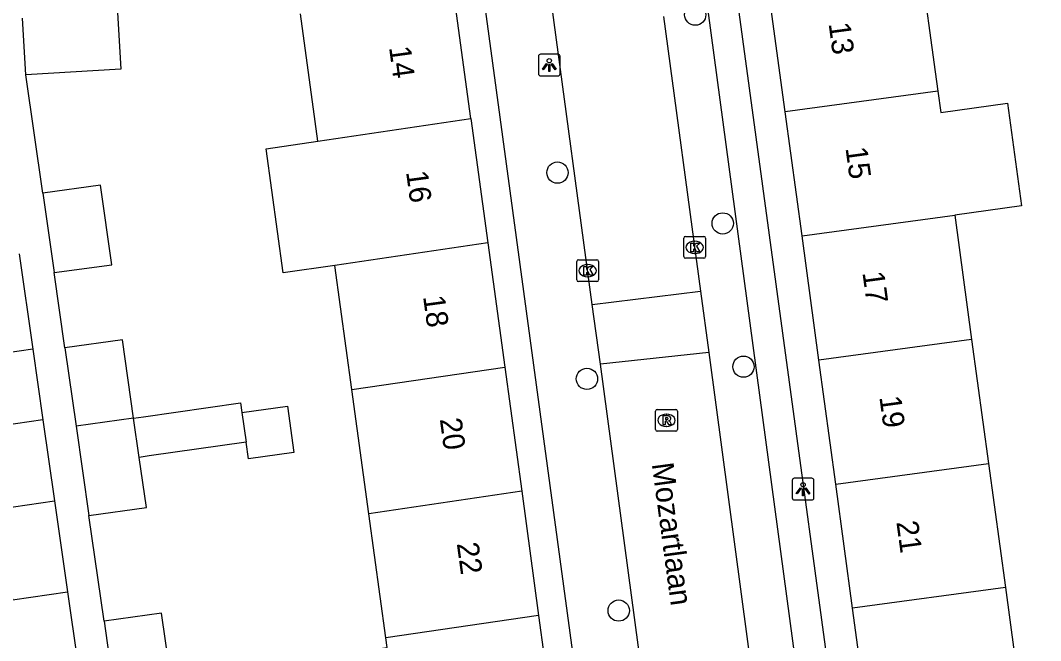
# Model space of a CAD drawing. Extents: x 159053 to 160041, y 380450 to 381422.
# Drawn here: x 159648.16 to 159695.02, y 381100.63 to 381129.13 of the extents above; entities that cross this region are included whole.
import ezdxf

# ---------------------------------------------------------------- set-up
doc = ezdxf.new("R2010")
doc.units = 0
for name, color, linetype in [('IMGEO_Boom', 7, 'Continuous'), ('IMGEO_Kolk', 7, 'Continuous'), ('IMGEO_Lichtpunt', 7, 'Continuous'), ('IMGEO_Openbare_ruimte_label', 7, 'Continuous'), ('IMGEO_Pand', 7, 'Continuous'), ('IMGEO_Pand_nummerreeks', 7, 'Continuous'), ('IMGEO_Rijbaan_lokaal_open', 7, 'Continuous'), ('IMGEO_Rioolput', 7, 'Continuous'), ('IMGEO_Voetpad_open', 7, 'Continuous')]:
    doc.layers.add(name, color=color, linetype=linetype)

msp = doc.modelspace()

# ---------------------------------------------------------------- linework, layer by layer
at = {"layer": 'IMGEO_Boom'}
for centre in [(159679.156, 381129.392), (159672.83, 381122.136), (159680.42, 381119.8), (159681.373, 381113.218), (159674.182, 381112.659), (159675.642, 381102.013)]:
    msp.add_circle(centre, 0.489, dxfattribs=at)
at = {"layer": 'IMGEO_Kolk'}
for p, q in [((159678.628, 381118.273), (159678.628, 381119.125)), ((159678.703, 381119.199), (159679.555, 381119.199)), ((159679.116, 381118.979), (159679.141, 381118.979)), ((159679.629, 381119.125), (159679.629, 381118.273)), ((159679.139, 381118.419), (159679.114, 381118.419)), ((159673.718, 381117.202), (159673.718, 381118.054)), ((159673.793, 381118.128), (159674.645, 381118.128)), ((159674.719, 381118.054), (159674.719, 381117.202)), ((159679.555, 381118.199), (159678.703, 381118.199)), ((159674.206, 381117.908), (159674.231, 381117.908)), ((159674.645, 381117.128), (159673.793, 381117.128)), ((159674.229, 381117.348), (159674.204, 381117.348))]:
    msp.add_line(p, q, dxfattribs=at)
for points in [[(159678.628, 381118.273), (159678.628, 381119.125)], [(159678.703, 381119.199), (159679.555, 381119.199)], [(159678.949, 381118.899), (159679.072, 381118.899), (159679.072, 381118.748), (159679.202, 381118.899), (159679.366, 381118.899), (159679.22, 381118.748), (159679.373, 381118.499), (159679.221, 381118.499), (159679.136, 381118.663), (159679.072, 381118.596), (159679.072, 381118.499), (159678.949, 381118.499), (159678.949, 381118.899)], [(159679.629, 381119.125), (159679.629, 381118.273)], [(159673.718, 381117.202), (159673.718, 381118.054)], [(159673.793, 381118.128), (159674.645, 381118.128)], [(159674.719, 381118.054), (159674.719, 381117.202)], [(159679.555, 381118.199), (159678.703, 381118.199)], [(159674.039, 381117.828), (159674.162, 381117.828), (159674.162, 381117.677), (159674.292, 381117.828), (159674.456, 381117.828), (159674.31, 381117.677), (159674.463, 381117.428), (159674.311, 381117.428), (159674.226, 381117.592), (159674.162, 381117.525), (159674.162, 381117.428), (159674.039, 381117.428), (159674.039, 381117.828)], [(159674.645, 381117.128), (159673.793, 381117.128)]]:
    msp.add_lwpolyline(points, dxfattribs=at)
for centre, start, end in [((159678.705, 381119.123), 91.552, 178.448), ((159678.705, 381119.123), 91.552, 178.448), ((159679.553, 381119.123), 1.552, 88.448), ((159679.553, 381119.123), 1.552, 88.448), ((159673.795, 381118.052), 91.552, 178.448), ((159673.795, 381118.052), 91.552, 178.448), ((159674.643, 381118.052), 1.552, 88.448), ((159674.643, 381118.052), 1.552, 88.448), ((159678.705, 381118.275), 181.552, 268.448), ((159678.705, 381118.275), 181.552, 268.448), ((159679.553, 381118.275), 271.552, 358.448), ((159679.553, 381118.275), 271.552, 358.448), ((159673.795, 381117.204), 181.552, 268.448), ((159673.795, 381117.204), 181.552, 268.448), ((159674.643, 381117.204), 271.552, 358.448), ((159674.643, 381117.204), 271.552, 358.448)]:
    msp.add_arc(centre, 0.0765, start, end, dxfattribs=at)
for centre, major_axis, ratio, start_param, end_param in [((159679.115, 381118.699), (-0.387, 0.002), 0.722429, 4.712389, 7.853982), ((159679.14, 381118.699), (-0.39, 0.002), 0.717154, 1.570796, 4.712389), ((159674.205, 381117.628), (-0.387, 0.002), 0.722429, 4.712389, 7.853982), ((159674.23, 381117.628), (-0.39, 0.002), 0.717154, 1.570796, 4.712389)]:
    msp.add_ellipse(centre, major_axis=major_axis, ratio=ratio, start_param=start_param, end_param=end_param, dxfattribs=at)
at = {"layer": 'IMGEO_Lichtpunt'}
for p, q in [((159671.955, 381127.48), (159671.955, 381126.673)), ((159671.955, 381127.48), (159671.955, 381126.673)), ((159672.857, 381127.575), (159672.049, 381127.575)), ((159672.857, 381127.575), (159672.049, 381127.575)), ((159672.951, 381126.673), (159672.951, 381127.48)), ((159672.951, 381126.673), (159672.951, 381127.48)), ((159672.049, 381126.579), (159672.857, 381126.579)), ((159672.049, 381126.579), (159672.857, 381126.579)), ((159683.61, 381107.995), (159683.61, 381107.188)), ((159683.61, 381107.995), (159683.61, 381107.188)), ((159684.512, 381108.09), (159683.704, 381108.09)), ((159684.512, 381108.09), (159683.704, 381108.09)), ((159684.606, 381107.188), (159684.606, 381107.995)), ((159684.606, 381107.188), (159684.606, 381107.995)), ((159683.704, 381107.094), (159684.512, 381107.094)), ((159683.704, 381107.094), (159684.512, 381107.094))]:
    msp.add_line(p, q, dxfattribs=at)
for points in [[(159672.329, 381127.144), (159672.368, 381127.116), (159672.18, 381126.854), (159672.142, 381126.881), (159672.329, 381127.144)], [(159672.431, 381127.096), (159672.478, 381127.096), (159672.478, 381126.774), (159672.431, 381126.774), (159672.431, 381127.096)], [(159672.541, 381127.116), (159672.579, 381127.143), (159672.766, 381126.881), (159672.727, 381126.853), (159672.541, 381127.116)], [(159683.984, 381107.659), (159684.023, 381107.631), (159683.835, 381107.369), (159683.797, 381107.396), (159683.984, 381107.659)], [(159684.196, 381107.631), (159684.234, 381107.658), (159684.421, 381107.396), (159684.382, 381107.368), (159684.196, 381107.631)], [(159684.086, 381107.611), (159684.133, 381107.611), (159684.133, 381107.289), (159684.086, 381107.289), (159684.086, 381107.611)]]:
    msp.add_lwpolyline(points, dxfattribs=at)
for centre in [(159672.454, 381127.278), (159684.109, 381107.793)]:
    msp.add_circle(centre, 0.0994, dxfattribs=at)
for centre, start, end in [((159672.049, 381127.48), 90, 180), ((159672.049, 381127.48), 90, 180), ((159672.857, 381127.48), 0, 90), ((159672.857, 381127.48), 0, 90), ((159672.049, 381126.673), 180, 270), ((159672.049, 381126.673), 180, 270), ((159672.857, 381126.673), 270, 0), ((159672.857, 381126.673), 270, 360), ((159683.704, 381107.995), 90, 180), ((159683.704, 381107.995), 90, 180), ((159684.512, 381107.995), 0, 90), ((159684.512, 381107.995), 0, 90), ((159683.704, 381107.188), 180, 270), ((159683.704, 381107.188), 180, 270), ((159684.512, 381107.188), 270, 0), ((159684.512, 381107.188), 270, 360)]:
    msp.add_arc(centre, 0.0946, start, end, dxfattribs=at)
at = {"layer": 'IMGEO_Pand'}
for points in [[(159689.522, 381131.594), (159690.178, 381126.772), (159690.3, 381125.874)], [(159683.286, 381124.925), (159682.491, 381130.773)], [(159668.849, 381124.614), (159668.05, 381130.466)], [(159648.414, 381126.627), (159648.258, 381129.236)], [(159652.616, 381129.495), (159652.772, 381126.886), (159648.414, 381126.627)], [(159661.826, 381123.579), (159661.703, 381124.481), (159661.027, 381129.435)], [(159690.3, 381125.874), (159683.286, 381124.925)], [(159690.3, 381125.874), (159690.432, 381124.903), (159693.498, 381125.319), (159694.139, 381120.603), (159691.075, 381120.173)], [(159661.826, 381123.579), (159668.849, 381124.614)], [(159668.849, 381124.614), (159669.628, 381118.909)], [(159684.061, 381119.223), (159683.286, 381124.925)], [(159662.605, 381117.874), (159660.23, 381117.524), (159659.451, 381123.229), (159661.826, 381123.579)], [(159649.714, 381117.538), (159652.368, 381117.902), (159651.845, 381121.564), (159649.193, 381121.184)], [(159649.193, 381121.184), (159649.714, 381117.538)], [(159684.061, 381119.223), (159691.075, 381120.173)], [(159691.075, 381120.173), (159691.85, 381114.471)], [(159669.628, 381118.909), (159662.605, 381117.874)], [(159669.628, 381118.909), (159670.407, 381113.203)], [(159684.836, 381113.521), (159684.061, 381119.223)], [(159648.728, 381114.018), (159646.204, 381113.656), (159645.579, 381118.032)], [(159648.101, 381118.401), (159648.728, 381114.018)], [(159663.384, 381112.168), (159662.605, 381117.874)], [(159653.364, 381110.849), (159652.849, 381114.446), (159650.208, 381114.084)], [(159691.85, 381114.471), (159684.836, 381113.521)], [(159691.85, 381114.471), (159692.625, 381108.77)], [(159650.208, 381114.084), (159650.723, 381110.487)], [(159685.611, 381107.82), (159684.836, 381113.521)], [(159663.384, 381112.168), (159670.407, 381113.203)], [(159670.407, 381113.203), (159671.186, 381107.498)], [(159664.163, 381106.463), (159663.384, 381112.168)], [(159653.364, 381110.849), (159653.818, 381110.914), (159658.273, 381111.551), (159658.336, 381111.11)], [(159658.336, 381111.11), (159660.425, 381111.409), (159660.729, 381109.28), (159658.64, 381108.981), (159658.53, 381109.753)], [(159658.336, 381111.11), (159658.53, 381109.753)], [(159649.192, 381110.776), (159646.667, 381110.415), (159647.201, 381106.679)], [(159649.192, 381110.776), (159649.725, 381107.049)], [(159653.364, 381110.849), (159650.723, 381110.487)], [(159650.723, 381110.487), (159651.312, 381106.374)], [(159653.621, 381109.051), (159653.364, 381110.849)], [(159658.53, 381109.753), (159654.075, 381109.116), (159653.621, 381109.051)], [(159651.312, 381106.374), (159653.95, 381106.751), (159653.621, 381109.051)], [(159685.611, 381107.82), (159692.625, 381108.77)], [(159692.625, 381108.77), (159693.4, 381103.068)], [(159686.387, 381102.118), (159685.611, 381107.82)], [(159671.186, 381107.498), (159664.163, 381106.463)], [(159671.186, 381107.498), (159671.965, 381101.792)], [(159647.201, 381106.679), (159649.725, 381107.049)], [(159649.725, 381107.049), (159650.322, 381102.873)], [(159647.201, 381106.679), (159647.798, 381102.504), (159650.322, 381102.873)], [(159664.942, 381100.757), (159664.163, 381106.463)], [(159693.4, 381103.068), (159686.387, 381102.118)], [(159693.4, 381103.068), (159694.176, 381097.366)], [(159687.162, 381096.417), (159686.387, 381102.118)], [(159654.994, 381099.452), (159654.645, 381101.896), (159652.007, 381101.519)], [(159671.965, 381101.792), (159664.942, 381100.757)], [(159671.965, 381101.792), (159672.744, 381096.087)], [(159652.007, 381101.519), (159652.354, 381099.091)], [(159665.721, 381095.053), (159662.78, 381094.62), (159662.065, 381094.515), (159661.292, 381099.764), (159662.007, 381099.87), (159665.003, 381100.311), (159664.942, 381100.757)]]:
    msp.add_lwpolyline(points, dxfattribs=at)
at = {"layer": 'IMGEO_Rijbaan_lokaal_open'}
for points in [[(159674.429, 381116.074), (159672.578, 381129.824)], [(159677.704, 381129.311), (159679.398, 381116.693)], [(159674.429, 381116.074), (159679.398, 381116.693)], [(159679.398, 381116.693), (159679.778, 381113.869)], [(159674.799, 381113.326), (159674.429, 381116.074)], [(159679.778, 381113.869), (159674.799, 381113.326)], [(159679.778, 381113.869), (159682.144, 381096.247), (159683.125, 381089.062)], [(159678.132, 381088.567), (159674.799, 381113.326)]]:
    msp.add_lwpolyline(points, dxfattribs=at)
at = {"layer": 'IMGEO_Rioolput'}
for p, q in [((159677.336, 381110.328), (159677.336, 381111.18)), ((159677.411, 381111.254), (159678.263, 381111.254)), ((159677.824, 381111.034), (159677.849, 381111.034)), ((159678.337, 381111.18), (159678.337, 381110.328)), ((159677.847, 381110.474), (159677.822, 381110.474)), ((159678.263, 381110.254), (159677.411, 381110.254))]:
    msp.add_line(p, q, dxfattribs=at)
for points in [[(159677.336, 381110.328), (159677.336, 381111.18)], [(159677.411, 381111.254), (159678.263, 381111.254)], [(159677.925, 381110.952), (159677.673, 381110.954), (159677.673, 381110.554)], [(159678.337, 381111.18), (159678.337, 381110.328)], [(159677.673, 381110.554), (159677.797, 381110.554), (159677.797, 381110.716), (159677.808, 381110.716)], [(159677.851, 381110.873), (159677.797, 381110.873), (159677.797, 381110.792)], [(159677.797, 381110.792), (159677.849, 381110.792)], [(159677.855, 381110.687), (159677.926, 381110.554), (159678.066, 381110.554), (159678.001, 381110.68)], [(159678.263, 381110.254), (159677.411, 381110.254)]]:
    msp.add_lwpolyline(points, dxfattribs=at)
for centre, radius, start, end in [((159677.413, 381111.178), 0.0765, 91.552, 178.448), ((159677.413, 381111.178), 0.0765, 91.552, 178.448), ((159677.924, 381110.842), 0.109, 350.3612, 89.416), ((159678.261, 381111.178), 0.0765, 1.552, 88.448), ((159678.261, 381111.178), 0.0765, 1.552, 88.448), ((159677.807, 381110.663), 0.0533, 26.0293, 88.6989), ((159677.833, 381110.981), 0.19, 274.7715, 282.9687), ((159677.857, 381110.777), 0.0964, 77.0061, 93.1865), ((159677.871, 381110.834), 0.0378, 276.6634, 79.6772), ((159677.922, 381110.842), 0.112, 277.5842, 350.9817), ((159677.906, 381110.627), 0.108, 29.5134, 73.7905), ((159677.413, 381110.33), 0.0765, 181.552, 268.448), ((159677.413, 381110.33), 0.0765, 181.552, 268.448), ((159678.261, 381110.33), 0.0765, 271.552, 358.448), ((159678.261, 381110.33), 0.0765, 271.552, 358.448)]:
    msp.add_arc(centre, radius, start, end, dxfattribs=at)
for centre, major_axis, ratio, start_param, end_param in [((159677.823, 381110.754), (-0.387, 0.002), 0.722429, 4.712389, 7.853982), ((159677.848, 381110.754), (-0.39, 0.002), 0.717154, 1.570796, 4.712389)]:
    msp.add_ellipse(centre, major_axis=major_axis, ratio=ratio, start_param=start_param, end_param=end_param, dxfattribs=at)
at = {"layer": 'IMGEO_Voetpad_open'}
for points in [[(159681.977, 381130.689), (159681.022, 381130.534), (159695.018, 381027.623)], [(159668.05, 381130.466), (159669.393, 381130.571), (159683.353, 381027.651)], [(159679.729, 381129.583), (159684.168, 381096.521), (159690.677, 381048.834), (159693.064, 381031.721)], [(159649.193, 381121.184), (159648.414, 381126.627)], [(159650.208, 381114.084), (159649.714, 381117.538)], [(159648.728, 381114.018), (159649.192, 381110.776)], [(159652.007, 381101.519), (159651.312, 381106.374)], [(159650.322, 381102.873), (159650.781, 381099.666)]]:
    msp.add_lwpolyline(points, dxfattribs=at)

# ---------------------------------------------------------------- texts
at = {"layer": 'IMGEO_Openbare_ruimte_label'}
msp.add_text('Mozartlaan', height=1, rotation=277.7007, dxfattribs=at).set_placement((159677.158, 381108.751))
at = {"layer": 'IMGEO_Pand_nummerreeks'}
for s, rotation, p in [('13', 277.7419, (159685.278, 381128.981)), ('14', 277.7748, (159665.092, 381127.89)), ('15', 277.7404, (159686.055, 381123.261)), ('16', 277.775, (159665.873, 381122.168)), ('17', 277.7419, (159686.833, 381117.542)), ('18', 277.775, (159666.654, 381116.443)), ('19', 277.7419, (159687.611, 381111.823)), ('20', 277.775, (159667.423, 381110.81)), ('21', 277.7419, (159688.392, 381106.081)), ('22', 277.775, (159668.203, 381105.094))]:
    msp.add_text(s, height=1, rotation=rotation, dxfattribs=at).set_placement(p)

doc.saveas('drawing.dxf')
